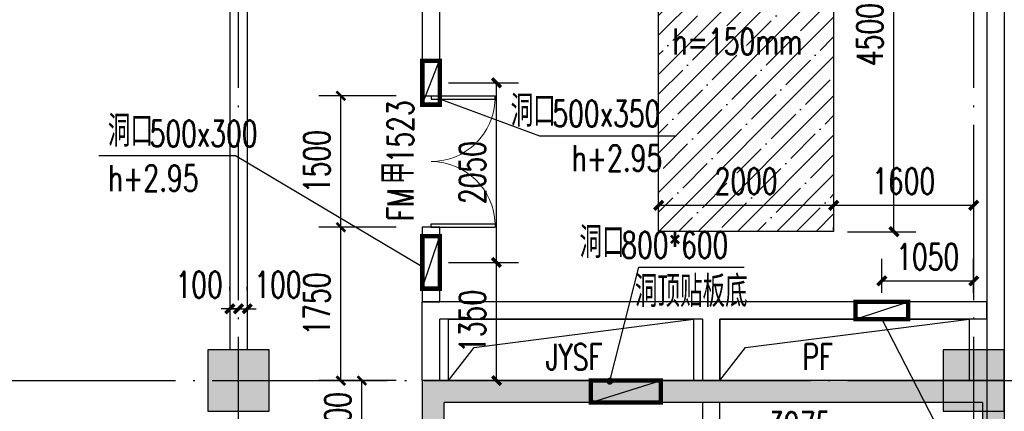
# Model space of a CAD drawing. Extents: x 797781 to 1255204, y 21234 to 1024248.
# Tile 758 of 1056: x 978008 to 989258, y 769081 to 773550. Entities that reach past the tile are written whole.
import ezdxf

# ---------------------------------------------------------------- set-up
doc = ezdxf.new("R2010")
doc.units = 0
doc.header["$LTSCALE"] = 1000
doc.header["$MEASUREMENT"] = 0
doc.linetypes.add('230303生产综合楼-平面图_t8$0$DOTE', pattern=[2.42, 2, -0.2, 0.02, -0.2])
for name, color, linetype in [('230303生产综合楼-平面图_t8$0$COLUMN', 40, 'Continuous'), ('230303生产综合楼-平面图_t8$0$CURTWALL', 4, 'Continuous'), ('230303生产综合楼-平面图_t8$0$DIM_LEAD', 3, 'Continuous'), ('230303生产综合楼-平面图_t8$0$DOOR_FIRE', 4, 'Continuous'), ('230303生产综合楼-平面图_t8$0$DOOR_FIRE_TEXT', 7, 'Continuous'), ('230303生产综合楼-平面图_t8$0$DOTE', 1, '230303生产综合楼-平面图_t8$0$DOTE'), ('230303生产综合楼-平面图_t8$0$PUB_DIM', 3, 'Continuous'), ('230303生产综合楼-平面图_t8$0$PUB_HATCH', 8, 'Continuous'), ('230303生产综合楼-平面图_t8$0$PUB_TEXT', 7, 'Continuous'), ('230303生产综合楼-平面图_t8$0$STAIR', 2, 'Continuous'), ('230303生产综合楼-平面图_t8$0$WALL', 40, 'Continuous'), ('230303生产综合楼-平面图_t8$0$条件', 7, 'Continuous'), ('230303生产综合楼-平面图_t8$0$板洞', 6, 'Continuous'), ('230303生产综合楼-平面图_t8$0$水管', 4, 'Continuous'), ('A-暖通提建筑洞口', 1, 'Continuous'), ('DIM_LEAD', 3, 'Continuous'), ('DUCT-新风设备标注', 3, 'Continuous'), ('PUB_DIM', 3, 'Continuous'), ('PUB_HATCH', 8, 'Continuous'), ('PUB_TEXT', 7, 'Continuous'), ('空调洞口', 1, 'Continuous')]:
    doc.layers.add(name, color=color, linetype=linetype)
doc.styles.add('230303生产综合楼-平面图_t8$0$_TCH_DIM', font='SIMPLEX', dxfattribs={"bigfont": 'GBCBIG'})
doc.styles.add('230303生产综合楼-平面图_T8$0$_TCH_DIM_T3', font='SIMPLEX', dxfattribs={"width": 0.705882, "bigfont": 'GBCBIG'})
doc.styles.add('230303生产综合楼-平面图_t8$0$_TCH_WINDOW', font='SIMPLEX', dxfattribs={"height": 3.5, "bigfont": 'GBCBIG'})
doc.styles.add('_TCH_DIM', font='SIMPLEX', dxfattribs={"bigfont": 'GBCBIG'})
doc.styles.add('_TCH_DIM_T3', font='SIMPLEX', dxfattribs={"width": 0.705882, "bigfont": 'GBCBIG'})
doc.dimstyles.new('230303生产综合楼-平面图_T8$0$_TCH_ARCH&&100', dxfattribs={"dimtxt": 297.5, "dimasz": 100, "dimexe": 250, "dimexo": 300, "dimgap": 126.25, "dimtad": 1, "dimdec": 0, "dimzin": 0, "dimdsep": 46, "dimtxsty": '230303生产综合楼-平面图_T8$0$_TCH_DIM_T3', "dimblk": '230303生产综合楼-平面图_t8$0$_ArchTick', "dimcen": 0.09, "dimclrt": 7, "dimazin": 2, "dimtfac": 1, "dimtdec": 0, "dimtix": 1, "dimtmove": 2, "dimatfit": 3, "dimfxl": 1, "dimtolj": 1, "dimtzin": 0, "dimarcsym": 0})
doc.dimstyles.new('_TCH_ARCH&&100', dxfattribs={"dimtxt": 297.5, "dimasz": 100, "dimexe": 250, "dimexo": 300, "dimgap": 126.25, "dimtad": 1, "dimdec": 0, "dimzin": 0, "dimdsep": 46, "dimtxsty": '_TCH_DIM_T3', "dimblk": 'ARCHTICK', "dimcen": 0.09, "dimclrt": 7, "dimazin": 2, "dimtfac": 1, "dimtdec": 0, "dimtix": 1, "dimtmove": 2, "dimatfit": 3, "dimfxl": 1, "dimtolj": 1, "dimtzin": 0, "dimarcsym": 0})

# ---------------------------------------------------------------- blocks, each defined once
blk = doc.blocks.new('_ArchTick')
at = {"color": 0, "linetype": 'ByBlock', "const_width": 0.4}
blk.add_lwpolyline([(-0.5, -0.5), (0.5, 0.5)], dxfattribs=at)
blk = doc.blocks.new('*D6602')
at = {"layer": 'Defpoints', "color": 0, "transparency": 16777216}
for p in [(765581, 778588), (764532, 778150), (765581, 778150)]:
    blk.add_point(p, dxfattribs=at)
at = {"layer": 'PUB_DIM', "color": 0, "lineweight": -2, "transparency": 16777216}
for p, q in [((764532, 778450), (764532, 778838)), ((765581, 778450), (765581, 778838)), ((764532, 778588), (765581, 778588))]:
    blk.add_line(p, q, dxfattribs=at)
at = {"layer": 'PUB_DIM', "color": 0, "lineweight": -2, "transparency": 16777216, "xscale": 100, "yscale": 100, "zscale": 100, "rotation": 180}
blk.add_blockref('_ArchTick', (764532, 778588), dxfattribs=at)
at = {"layer": 'PUB_DIM', "color": 0, "lineweight": -2, "transparency": 16777216, "xscale": 100, "yscale": 100, "zscale": 100}
blk.add_blockref('_ArchTick', (765581, 778588), dxfattribs=at)
at = {"layer": 'PUB_DIM', "color": 7, "transparency": 16777216, "insert": (765056, 778863), "char_height": 297.5, "attachment_point": 5, "style": '_TCH_DIM_T3'}
blk.add_mtext('\\A1;1050', dxfattribs=at)
blk = doc.blocks.new('*D6607')
at = {"layer": 'Defpoints', "color": 0, "transparency": 16777216}
for p in [(759281, 778799), (760129, 778799), (759281, 777450)]:
    blk.add_point(p, dxfattribs=at)
at = {"layer": 'PUB_DIM', "color": 0, "lineweight": -2, "transparency": 16777216}
for p, q in [((759581, 778799), (760379, 778799)), ((760129, 777450), (760129, 778799)), ((759581, 777450), (760379, 777450))]:
    blk.add_line(p, q, dxfattribs=at)
at = {"layer": 'PUB_DIM', "color": 0, "lineweight": -2, "transparency": 16777216, "xscale": 100, "yscale": 100, "zscale": 100}
for p, rotation in [((760129, 778799), 90), ((760129, 777450), 270)]:
    blk.add_blockref('_ArchTick', p, dxfattribs=dict(at, rotation=rotation))
at = {"layer": 'PUB_DIM', "color": 7, "transparency": 16777216, "insert": (759854, 778125), "char_height": 297.5, "attachment_point": 5, "rotation": 90, "style": '_TCH_DIM_T3'}
blk.add_mtext('\\A1;1350', dxfattribs=at)
blk = doc.blocks.new('*D6608')
at = {"layer": 'Defpoints', "color": 0, "transparency": 16777216}
for p in [(759281, 780849), (760129, 780849), (759281, 778799)]:
    blk.add_point(p, dxfattribs=at)
at = {"layer": 'PUB_DIM', "color": 0, "lineweight": -2, "transparency": 16777216}
for p, q in [((759581, 780849), (760379, 780849)), ((760129, 778799), (760129, 780849)), ((759581, 778799), (760379, 778799))]:
    blk.add_line(p, q, dxfattribs=at)
at = {"layer": 'PUB_DIM', "color": 0, "lineweight": -2, "transparency": 16777216, "xscale": 100, "yscale": 100, "zscale": 100}
for p, rotation in [((760129, 780849), 90), ((760129, 778799), 270)]:
    blk.add_blockref('_ArchTick', p, dxfattribs=dict(at, rotation=rotation))
at = {"layer": 'PUB_DIM', "color": 7, "transparency": 16777216, "insert": (759854, 779824), "char_height": 297.5, "attachment_point": 5, "rotation": 90, "style": '_TCH_DIM_T3'}
blk.add_mtext('\\A1;2050', dxfattribs=at)
blk = doc.blocks.new('230303生产综合楼-平面图_t8$0$_ArchTick')
at = {"color": 0, "linetype": 'ByBlock', "const_width": 0.3}
blk.add_lwpolyline([(-0.5, -0.5), (0.5, 0.5)], dxfattribs=at)
blk = doc.blocks.new('*D6275')
at = {"layer": '230303生产综合楼-平面图_t8$0$PUB_DIM', "color": 0, "lineweight": -2, "transparency": 16777216}
for p, q in [((808848, 183349), (808208, 183349)), ((808458, 182549), (808458, 183349)), ((808848, 182549), (808208, 182549))]:
    blk.add_line(p, q, dxfattribs=at)
at = {"layer": 'Defpoints', "color": 0, "transparency": 16777216}
for p in [(808458, 183349), (809148, 183349), (809148, 182549)]:
    blk.add_point(p, dxfattribs=at)
at = {"layer": '230303生产综合楼-平面图_t8$0$PUB_DIM', "color": 0, "lineweight": -2, "transparency": 16777216, "xscale": 100, "yscale": 100, "zscale": 100}
for p, rotation in [((808458, 183349), 90), ((808458, 182549), 270)]:
    blk.add_blockref('230303生产综合楼-平面图_t8$0$_ArchTick', p, dxfattribs=dict(at, rotation=rotation))
at = {"layer": '230303生产综合楼-平面图_t8$0$PUB_DIM', "color": 7, "transparency": 16777216, "insert": (808183, 182949), "char_height": 297.5, "attachment_point": 5, "rotation": 90, "style": '230303生产综合楼-平面图_T8$0$_TCH_DIM_T3'}
blk.add_mtext('\\A1;800', dxfattribs=at)
blk = doc.blocks.new('*D6278')
at = {"layer": '230303生产综合楼-平面图_t8$0$PUB_DIM', "color": 0, "lineweight": -2, "transparency": 16777216}
for p, q in [((811473, 182799), (811473, 182320)), ((815448, 182799), (815448, 182320)), ((811473, 182570), (815448, 182570))]:
    blk.add_line(p, q, dxfattribs=at)
at = {"layer": 'Defpoints', "color": 0, "transparency": 16777216}
for p in [(811473, 183099), (815448, 183099), (815448, 182570)]:
    blk.add_point(p, dxfattribs=at)
at = {"layer": '230303生产综合楼-平面图_t8$0$PUB_DIM', "color": 0, "lineweight": -2, "transparency": 16777216, "xscale": 100, "yscale": 100, "zscale": 100, "rotation": 180}
blk.add_blockref('230303生产综合楼-平面图_t8$0$_ArchTick', (811473, 182570), dxfattribs=at)
at = {"layer": '230303生产综合楼-平面图_t8$0$PUB_DIM', "color": 0, "lineweight": -2, "transparency": 16777216, "xscale": 100, "yscale": 100, "zscale": 100}
blk.add_blockref('230303生产综合楼-平面图_t8$0$_ArchTick', (815448, 182570), dxfattribs=at)
at = {"layer": '230303生产综合楼-平面图_t8$0$PUB_DIM', "color": 7, "transparency": 16777216, "insert": (813461, 182845), "char_height": 297.5, "attachment_point": 5, "style": '230303生产综合楼-平面图_T8$0$_TCH_DIM_T3'}
blk.add_mtext('\\A1;3975', dxfattribs=at)
blk = doc.blocks.new('*D2598')
at = {"layer": 'Defpoints', "color": 0, "transparency": 16777216}
for p in [(980508, 770251), (980408, 770164), (980508, 770164)]:
    blk.add_point(p, dxfattribs=at)
at = {"layer": 'PUB_DIM', "color": 0, "lineweight": -2, "transparency": 16777216}
for p, q in [((980408, 770464), (980408, 770501)), ((980508, 770464), (980508, 770501)), ((980408, 770251), (980308, 770251)), ((980408, 770251), (980508, 770251)), ((980508, 770251), (980608, 770251))]:
    blk.add_line(p, q, dxfattribs=at)
at = {"layer": 'PUB_DIM', "color": 0, "lineweight": -2, "transparency": 16777216, "xscale": 100, "yscale": 100, "zscale": 100}
blk.add_blockref('_ArchTick', (980408, 770251), dxfattribs=at)
at = {"layer": 'PUB_DIM', "color": 0, "lineweight": -2, "transparency": 16777216, "xscale": 100, "yscale": 100, "zscale": 100, "rotation": 180}
blk.add_blockref('_ArchTick', (980508, 770251), dxfattribs=at)
at = {"layer": 'PUB_DIM', "color": 7, "transparency": 16777216, "insert": (980058, 770526), "char_height": 297.5, "attachment_point": 5, "style": '_TCH_DIM_T3'}
blk.add_mtext('\\A1;100', dxfattribs=at)
blk = doc.blocks.new('*D2599')
at = {"layer": 'Defpoints', "color": 0, "transparency": 16777216}
for p in [(980608, 770251), (980508, 770164), (980608, 770164)]:
    blk.add_point(p, dxfattribs=at)
at = {"layer": 'PUB_DIM', "color": 0, "lineweight": -2, "transparency": 16777216}
for p, q in [((980508, 770464), (980508, 770501)), ((980608, 770464), (980608, 770501)), ((980508, 770251), (980408, 770251)), ((980508, 770251), (980608, 770251)), ((980608, 770251), (980708, 770251))]:
    blk.add_line(p, q, dxfattribs=at)
at = {"layer": 'PUB_DIM', "color": 0, "lineweight": -2, "transparency": 16777216, "xscale": 100, "yscale": 100, "zscale": 100}
blk.add_blockref('_ArchTick', (980508, 770251), dxfattribs=at)
at = {"layer": 'PUB_DIM', "color": 0, "lineweight": -2, "transparency": 16777216, "xscale": 100, "yscale": 100, "zscale": 100, "rotation": 180}
blk.add_blockref('_ArchTick', (980608, 770251), dxfattribs=at)
at = {"layer": 'PUB_DIM', "color": 7, "transparency": 16777216, "insert": (980958, 770526), "char_height": 297.5, "attachment_point": 5, "style": '_TCH_DIM_T3'}
blk.add_mtext('\\A1;100', dxfattribs=at)
blk = doc.blocks.new('*D2968')
at = {"layer": 'Defpoints', "color": 0, "transparency": 16777216}
for p in [(987165, 775631), (987997, 775631), (987165, 771131)]:
    blk.add_point(p, dxfattribs=at)
at = {"layer": 'PUB_DIM', "color": 0, "lineweight": -2, "transparency": 16777216}
for p, q in [((987465, 775631), (988247, 775631)), ((987997, 771131), (987997, 775631)), ((987465, 771131), (988247, 771131))]:
    blk.add_line(p, q, dxfattribs=at)
at = {"layer": 'PUB_DIM', "color": 0, "lineweight": -2, "transparency": 16777216, "xscale": 100, "yscale": 100, "zscale": 100}
for p, rotation in [((987997, 775631), 90), ((987997, 771131), 270)]:
    blk.add_blockref('_ArchTick', p, dxfattribs=dict(at, rotation=rotation))
at = {"layer": 'PUB_DIM', "color": 7, "transparency": 16777216, "insert": (987722, 773381), "char_height": 297.5, "attachment_point": 5, "rotation": 90, "style": '_TCH_DIM_T3'}
blk.add_mtext('\\A1;4500', dxfattribs=at)
blk = doc.blocks.new('*D2970')
at = {"layer": 'Defpoints', "color": 0, "transparency": 16777216}
for p in [(987308, 771449), (988908, 771449), (988908, 771432)]:
    blk.add_point(p, dxfattribs=at)
at = {"layer": 'PUB_DIM', "color": 0, "lineweight": -2, "transparency": 16777216}
for p, q in [((987308, 771432), (988908, 771432)), ((987308, 771149), (987308, 771182)), ((988908, 771149), (988908, 771182))]:
    blk.add_line(p, q, dxfattribs=at)
at = {"layer": 'PUB_DIM', "color": 0, "lineweight": -2, "transparency": 16777216, "xscale": 100, "yscale": 100, "zscale": 100, "rotation": 180}
blk.add_blockref('_ArchTick', (987308, 771432), dxfattribs=at)
at = {"layer": 'PUB_DIM', "color": 0, "lineweight": -2, "transparency": 16777216, "xscale": 100, "yscale": 100, "zscale": 100}
blk.add_blockref('_ArchTick', (988908, 771432), dxfattribs=at)
at = {"layer": 'PUB_DIM', "color": 7, "transparency": 16777216, "insert": (988108, 771707), "char_height": 297.5, "attachment_point": 5, "style": '_TCH_DIM_T3'}
blk.add_mtext('\\A1;1600', dxfattribs=at)
blk = doc.blocks.new('*D2971')
at = {"layer": 'Defpoints', "color": 0, "transparency": 16777216}
for p in [(985308, 771449), (987308, 771449), (987308, 771432)]:
    blk.add_point(p, dxfattribs=at)
at = {"layer": 'PUB_DIM', "color": 0, "lineweight": -2, "transparency": 16777216}
for p, q in [((985308, 771432), (987308, 771432)), ((985308, 771149), (985308, 771182)), ((987308, 771149), (987308, 771182))]:
    blk.add_line(p, q, dxfattribs=at)
at = {"layer": 'PUB_DIM', "color": 0, "lineweight": -2, "transparency": 16777216, "xscale": 100, "yscale": 100, "zscale": 100, "rotation": 180}
blk.add_blockref('_ArchTick', (985308, 771432), dxfattribs=at)
at = {"layer": 'PUB_DIM', "color": 0, "lineweight": -2, "transparency": 16777216, "xscale": 100, "yscale": 100, "zscale": 100}
blk.add_blockref('_ArchTick', (987308, 771432), dxfattribs=at)
at = {"layer": 'PUB_DIM', "color": 7, "transparency": 16777216, "insert": (986308, 771707), "char_height": 297.5, "attachment_point": 5, "style": '_TCH_DIM_T3'}
blk.add_mtext('\\A1;2000', dxfattribs=at)
blk = doc.blocks.new('*D4744')
at = {"layer": '230303生产综合楼-平面图_t8$0$PUB_DIM', "color": 0, "lineweight": -2, "transparency": 16777216}
for p, q in [((982308, 772681), (981427, 772681)), ((981677, 771181), (981677, 772681)), ((982308, 771181), (981427, 771181))]:
    blk.add_line(p, q, dxfattribs=at)
at = {"layer": 'Defpoints', "color": 0, "transparency": 16777216}
for p in [(981677, 772681), (982608, 772681), (982608, 771181)]:
    blk.add_point(p, dxfattribs=at)
at = {"layer": '230303生产综合楼-平面图_t8$0$PUB_DIM', "color": 0, "lineweight": -2, "transparency": 16777216, "xscale": 100, "yscale": 100, "zscale": 100}
for p, rotation in [((981677, 772681), 90), ((981677, 771181), 270)]:
    blk.add_blockref('230303生产综合楼-平面图_t8$0$_ArchTick', p, dxfattribs=dict(at, rotation=rotation))
at = {"layer": '230303生产综合楼-平面图_t8$0$PUB_DIM', "color": 7, "transparency": 16777216, "insert": (981402, 771931), "char_height": 297.5, "attachment_point": 5, "rotation": 90, "style": '230303生产综合楼-平面图_T8$0$_TCH_DIM_T3'}
blk.add_mtext('\\A1;1500', dxfattribs=at)
blk = doc.blocks.new('*D4745')
at = {"layer": '230303生产综合楼-平面图_t8$0$PUB_DIM', "color": 0, "lineweight": -2, "transparency": 16777216}
for p, q in [((982308, 771181), (981427, 771181)), ((981677, 769431), (981677, 771181)), ((982308, 769431), (981427, 769431))]:
    blk.add_line(p, q, dxfattribs=at)
at = {"layer": 'Defpoints', "color": 0, "transparency": 16777216}
for p in [(981677, 771181), (982608, 771181), (982608, 769431)]:
    blk.add_point(p, dxfattribs=at)
at = {"layer": '230303生产综合楼-平面图_t8$0$PUB_DIM', "color": 0, "lineweight": -2, "transparency": 16777216, "xscale": 100, "yscale": 100, "zscale": 100}
for p, rotation in [((981677, 771181), 90), ((981677, 769431), 270)]:
    blk.add_blockref('230303生产综合楼-平面图_t8$0$_ArchTick', p, dxfattribs=dict(at, rotation=rotation))
at = {"layer": '230303生产综合楼-平面图_t8$0$PUB_DIM', "color": 7, "transparency": 16777216, "insert": (981402, 770306), "char_height": 297.5, "attachment_point": 5, "rotation": 90, "style": '230303生产综合楼-平面图_T8$0$_TCH_DIM_T3'}
blk.add_mtext('\\A1;1750', dxfattribs=at)
blk = doc.blocks.new('230303生产综合楼-平面图_t8$0$$DorLib2D$00000002')
for p, q in [((-0.5, 0), (-0.5, 0.4875)), ((-0.475, 0.4875), (-0.5, 0.4875)), ((-0.475, 0), (-0.475, 0.4875)), ((0.475, 0), (0.475, 0.4875)), ((0.475, 0.4875), (0.5, 0.4875)), ((0.5, 0), (0.5, 0.4875)), ((-0.5, 0), (-0.475, 0)), ((0.5, 0), (0.475, 0))]:
    blk.add_line(p, q)
at = {"lineweight": 13}
for centre, start, end in [((-0.4875, 0), 0, 88.53072), ((0.4875, 0), 91.46928, 180)]:
    blk.add_arc(centre, 0.4875, start, end, dxfattribs=at)
blk = doc.blocks.new('_FZH')
blk.add_lwpolyline([(-0.5, -0.5), (0.5, -0.5), (0.5, 0.5), (-0.5, 0.5)], close=True)
at = {"layer": 'PUB_HATCH'}
blk.add_solid([(-0.5, -0.5), (0.5, -0.5), (-0.5, 0.5), (0.5, 0.5)], dxfattribs=at)
blk = doc.blocks.new('10FND10')
at = {"layer": 'A-暖通提建筑洞口', "const_width": 50}
for points in [[(759481.3, 781099), (759481.3, 780599), (759281.3, 780599), (759281.3, 781099)], [(759481.3, 779099.4), (759481.3, 778499.4), (759281.3, 778499.4), (759281.3, 779099.4)], [(764231.7, 778349.9), (764831.7, 778349.9), (764831.7, 778149.9), (764231.7, 778149.9)]]:
    blk.add_lwpolyline(points, close=True, dxfattribs=at)
at = {"layer": 'A-暖通提建筑洞口'}
blk.add_lwpolyline([(764231.7, 778149.9), (764831.7, 778349.9)], dxfattribs=at)
at = {"layer": 'DIM_LEAD'}
for p, q in [((759490.6, 780661.4), (760619.1, 780243.8)), ((760619.1, 780243.8), (762182.5, 780243.8)), ((757147.3, 780015.4), (755583.9, 780015.4)), ((759281.2, 778748.4), (757147.3, 780015.4)), ((759281.2, 778748.4), (757147.3, 780015.4)), ((764531.7, 778149.9), (765581.2, 776116.3))]:
    blk.add_line(p, q, dxfattribs=at)
at = {"layer": '空调洞口'}
for points in [[(759281.2, 780599), (759481.2, 781114)], [(759281.3, 778499.4), (759481.3, 779099.4)]]:
    blk.add_lwpolyline(points, dxfattribs=at)
at = {"layer": 'PUB_TEXT', "style": '_TCH_DIM'}
for p in [(760290.9, 780348.8), (755688.9, 780120.4)]:
    blk.add_text('洞口', height=357.45, dxfattribs=at).set_placement(p)
at = {"layer": 'PUB_TEXT', "style": '_TCH_DIM', "width": 0.705882}
for s, p in [('500x350', (760767.5, 780348.8)), ('500x300', (756165.5, 780120.4)), ('h+2.95', (760987.5, 779841.3)), ('h+2.95', (755688.9, 779612.9))]:
    blk.add_text(s, height=297.5, dxfattribs=at).set_placement(p)
at = {"layer": 'PUB_DIM'}
for p1, p2, distance, picture, middle in [((759281.3, 778799.4), (759281.3, 780849), -847.5, '*D6608', (759853.8, 779824.2)), ((764531.6901, 778149.9208), (765581.2472, 778149.9208), 438.0204, '*D6602', (765056.4686, 778862.9413)), ((759281.2521, 777449.9208), (759281.2521, 778799.4257), -847.5217, '*D6607', (759853.7738, 778124.6732))]:
    dim = blk.add_aligned_dim(p1=p1, p2=p2, distance=distance, dimstyle='_TCH_ARCH&&100', dxfattribs=at)
    dim.commit()
    dim.dimension.update_dxf_attribs({"geometry": picture, "text_midpoint": middle})
blk = doc.blocks.new('230303生产综合楼-平面图_t8$0$HXT-3')
at = {"layer": '230303生产综合楼-平面图_t8$0$PUB_HATCH'}
for points in [[(809148.3, 183348.9), (809148.3, 182548.9), (809398.3, 182548.9), (809398.3, 183098.9)], [(812448.3, 183098.9), (812448.3, 183348.9), (809148.3, 183348.9), (809398.3, 183098.9)], [(815548.3, 183098.9), (815798.3, 183348.9), (812448.3, 183348.9), (812448.3, 183098.9)], [(815798.3, 183348.9), (815548.3, 183098.9), (815548.3, 181248.9), (815798.3, 181248.9)]]:
    blk.add_hatch(color=256, dxfattribs=at).paths.add_polyline_path(points)
at = {"layer": '230303生产综合楼-平面图_t8$0$DIM_LEAD'}
for p, q in [((811290.3, 183343), (811620.9, 184643.1)), ((811620.9, 184643.1), (812826.2, 184643.1))]:
    blk.add_line(p, q, dxfattribs=at)
at = {"layer": '230303生产综合楼-平面图_t8$0$DIM_LEAD', "const_width": 40}
blk.add_lwpolyline([(811285.4, 183323.6, 1), (811295.2, 183362.4, 1)], format="xyb", close=True, dxfattribs=at)
at = {"layer": '230303生产综合楼-平面图_t8$0$STAIR'}
blk.add_line((815448.3, 175298.9), (815448.3, 182998.9), dxfattribs=at)
at = {"layer": '230303生产综合楼-平面图_t8$0$WALL'}
for p, q in [((809148.3, 183348.9), (809148.3, 184248.9)), ((812448.3, 184248.9), (809148.3, 184248.9)), ((815598.3, 184248.9), (812448.3, 184248.9)), ((815598.3, 184048.9), (815598.3, 184248.9)), ((809348.3, 183348.9), (809348.3, 184048.9)), ((812348.3, 184048.9), (809348.3, 184048.9)), ((812348.3, 184048.9), (812348.3, 183348.9)), ((812548.3, 184048.9), (812548.3, 183348.9)), ((815598.3, 184048.9), (812548.3, 184048.9)), ((809148.3, 183348.9), (809148.3, 182548.9)), ((812448.3, 183348.9), (809148.3, 183348.9)), ((815798.3, 183348.9), (812448.3, 183348.9)), ((809398.3, 182548.9), (809398.3, 183098.9)), ((812448.3, 183098.9), (809398.3, 183098.9)), ((812348.3, 183098.9), (812348.3, 182748.9)), ((815548.3, 183098.9), (812448.3, 183098.9)), ((812548.3, 182748.9), (812548.3, 183098.9)), ((815548.3, 183098.9), (815548.3, 181248.9))]:
    blk.add_line(p, q, dxfattribs=at)
at = {"layer": '230303生产综合楼-平面图_t8$0$条件', "color": 1, "const_width": 50}
blk.add_lwpolyline([(811073, 183098.9), (811073, 183348.9), (811873, 183348.9), (811873, 183098.9), (811073, 183098.9)], dxfattribs=at)
at = {"layer": '230303生产综合楼-平面图_t8$0$条件', "color": 1}
blk.add_lwpolyline([(811073, 183098.9), (811873, 183348.9)], dxfattribs=at)
at = {"layer": '230303生产综合楼-平面图_t8$0$板洞'}
for points in [[(812248.3, 183348.9), (809448.3, 183348.9), (809448.3, 184048.9), (812248.3, 184048.9)], [(815398.3, 183348.9), (812548.3, 183348.9), (812548.3, 184048.9), (815398.3, 184048.9)]]:
    blk.add_lwpolyline(points, close=True, dxfattribs=at)
for points in [[(809448.3, 183348.9), (809740.4, 183728.7), (812248.3, 184048.9)], [(812548.3, 183348.9), (812840.4, 183728.7), (815398.3, 184048.9)]]:
    blk.add_lwpolyline(points, dxfattribs=at)
at = {"layer": '230303生产综合楼-平面图_t8$0$PUB_TEXT', "style": '230303生产综合楼-平面图_t8$0$_TCH_DIM'}
for s, p in [('洞口', (810944.6, 184748.1)), ('洞顶贴板底', (811578.1, 184188.1))]:
    blk.add_text(s, height=357.45, dxfattribs=at).set_placement(p)
at = {"layer": '230303生产综合楼-平面图_t8$0$PUB_TEXT', "style": '230303生产综合楼-平面图_t8$0$_TCH_DIM', "width": 0.705882}
for s, p in [('800*600', (811421.2, 184748.1)), ('JYSF', (810560.1, 183470.9)), ('PF', (813490.8, 183470.9))]:
    blk.add_text(s, height=297.5, dxfattribs=at).set_placement(p)
at = {"layer": '230303生产综合楼-平面图_t8$0$PUB_DIM'}
for p1, p2, distance, picture, middle in [((809148.3, 182548.9), (809148.3, 183348.9), 690.7, '*D6275', (808182.7, 182948.9)), ((811473, 183098.9), (815448.3, 183098.9), -528.6, '*D6278', (813460.7, 182845.4))]:
    dim = blk.add_aligned_dim(p1=p1, p2=p2, distance=distance, dimstyle='230303生产综合楼-平面图_T8$0$_TCH_ARCH&&100', dxfattribs=at)
    dim.commit()
    dim.dimension.update_dxf_attribs({"geometry": picture, "text_midpoint": middle})

msp = doc.modelspace()

# ---------------------------------------------------------------- hatches: boundary and pattern name
at = {"layer": 'PUB_HATCH'}
h = msp.add_hatch(dxfattribs=at)
h.set_pattern_fill('ANSI35', color=256, scale=100)
h.set_pattern_definition([(45, (0, 0), (-224.5064, 224.5064), []), (45, (224.5, 0), (-224.5064, 224.5064), [396.875, -79.375, 0, -79.375])])
h.paths.add_polyline_path([(985308, 775631.4), (987308, 775631.4), (987308, 771131.4), (985308, 771131.4)])

# ---------------------------------------------------------------- linework, layer by layer
at = {"layer": '230303生产综合楼-平面图_t8$0$CURTWALL'}
msp.add_lwpolyline([(896158, 780831.3), (963692.5, 780831.3), (989258, 778180.9), (989258, 758031.3), (896158, 758031.3)], close=True, dxfattribs=at)
at = {"layer": '230303生产综合楼-平面图_t8$0$DOTE'}
for p, q in [((980508, 755831.3), (980508, 783831.3)), ((988908, 755831.3), (988908, 783831.3)), ((895508, 769431.3), (989908, 769431.3))]:
    msp.add_line(p, q, dxfattribs=at)
at = {"layer": '230303生产综合楼-平面图_t8$0$PUB_HATCH', "color": 8}
msp.add_lwpolyline([(896358, 767331.3), (896358, 780631.3), (963682.2, 780631.3), (989058, 778000.6), (989058, 767331.3)], dxfattribs=at)
at = {"layer": '230303生产综合楼-平面图_t8$0$WALL'}
for p, q in [((980408, 777481.3), (980408, 769781.3)), ((980608, 777481.3), (980608, 769781.3)), ((989058, 777481.3), (989058, 769781.3)), ((989258, 777481.3), (989258, 769781.3)), ((982608, 774731.3), (982608, 772681.3)), ((982808, 772681.3), (982808, 774631.3)), ((982608, 772681.3), (982808, 772681.3)), ((982808, 771181.3), (982608, 771181.3)), ((982608, 771181.3), (982608, 770331.3)), ((982808, 770331.3), (982808, 771181.3)), ((982608, 770331.3), (982808, 770331.3))]:
    msp.add_line(p, q, dxfattribs=at)
at = {"layer": 'DUCT-新风设备标注'}
msp.add_lwpolyline([(985308, 775631.4), (987308, 775631.4), (987308, 771131.4), (985308, 771131.4)], close=True, dxfattribs=at)

# ---------------------------------------------------------------- block references
msp.add_blockref('10FND10', (223326.8, -8018.6))
at = {"layer": '230303生产综合楼-平面图_t8$0$COLUMN', "xscale": 700, "yscale": 700, "zscale": 700}
for p in [(980508, 769431.3), (988908, 769431.3)]:
    msp.add_blockref('_FZH', p, dxfattribs=at)
at = {"layer": '230303生产综合楼-平面图_t8$0$DOOR_FIRE', "xscale": 1500, "yscale": -1500, "zscale": 200, "rotation": 90}
msp.add_blockref('230303生产综合楼-平面图_t8$0$$DorLib2D$00000002', (982708, 771931.3), dxfattribs=at)
at = {"layer": '230303生产综合楼-平面图_t8$0$水管'}
msp.add_blockref('230303生产综合楼-平面图_t8$0$HXT-3', (173459.7, 586082.4), dxfattribs=at)

# ---------------------------------------------------------------- texts
at = {"layer": '230303生产综合楼-平面图_t8$0$DOOR_FIRE_TEXT', "style": '230303生产综合楼-平面图_t8$0$_TCH_WINDOW', "width": 0.705882}
for s, p in [('1523', (982508, 771910.5)), ('FM', (982508, 771252.2))]:
    msp.add_text(s, height=297.5, rotation=90, dxfattribs=at).set_placement(p)
at = {"layer": '230303生产综合楼-平面图_t8$0$DOOR_FIRE_TEXT', "style": '230303生产综合楼-平面图_t8$0$_TCH_WINDOW'}
msp.add_text('甲', height=357.4, rotation=90, dxfattribs=at).set_placement((982508, 771672.2))
at = {"layer": '230303生产综合楼-平面图_t8$0$PUB_TEXT', "style": '230303生产综合楼-平面图_t8$0$_TCH_DIM', "width": 0.705882}
msp.add_text('h=150mm', height=297.5, dxfattribs=at).set_placement((985466.8, 773151.4))

# ---------------------------------------------------------------- dimensions: what is measured, and where the dimension line sits
at = {"layer": '230303生产综合楼-平面图_t8$0$PUB_DIM'}
for p1, p2, picture, middle in [((982608, 771181.3), (982608, 772681.3), '*D4744', (981401.7, 771931.3)), ((982608, 769431.3), (982608, 771181.3), '*D4745', (981401.7, 770306.3))]:
    dim = msp.add_aligned_dim(p1=p1, p2=p2, distance=931.4, dimstyle='230303生产综合楼-平面图_T8$0$_TCH_ARCH&&100', dxfattribs=at)
    dim.commit()
    dim.dimension.update_dxf_attribs({"geometry": picture, "text_midpoint": middle})
at = {"layer": 'PUB_DIM'}
for p1, p2, distance, picture, middle in [((987164.6, 771131.4), (987164.6, 775631.4), -832.1, '*D2968', (987721.7, 773381.4)), ((985308, 771449.1), (987308, 771449.1), -17.2, '*D2971', (986308, 771706.9)), ((987308, 771449.1), (988908, 771449.1), -17.2, '*D2970', (988108, 771706.9))]:
    dim = msp.add_aligned_dim(p1=p1, p2=p2, distance=distance, dimstyle='_TCH_ARCH&&100', dxfattribs=at)
    dim.commit()
    dim.dimension.update_dxf_attribs({"geometry": picture, "text_midpoint": middle})
for base, p1, p2, picture, middle in [((980508, 770250.5), (980408, 770164.4), (980508, 770164.4), '*D2598', (980058, 770525.5)), ((980608, 770250.5), (980508, 770164.4), (980608, 770164.4), '*D2599', (980958, 770525.5))]:
    dim = msp.add_linear_dim(base=base, p1=p1, p2=p2, angle=0, dimstyle='_TCH_ARCH&&100', dxfattribs=at)
    dim.commit()
    dim.dimension.update_dxf_attribs({"geometry": picture, "text_midpoint": middle, "dimtype": 161})

doc.saveas('drawing.dxf')
